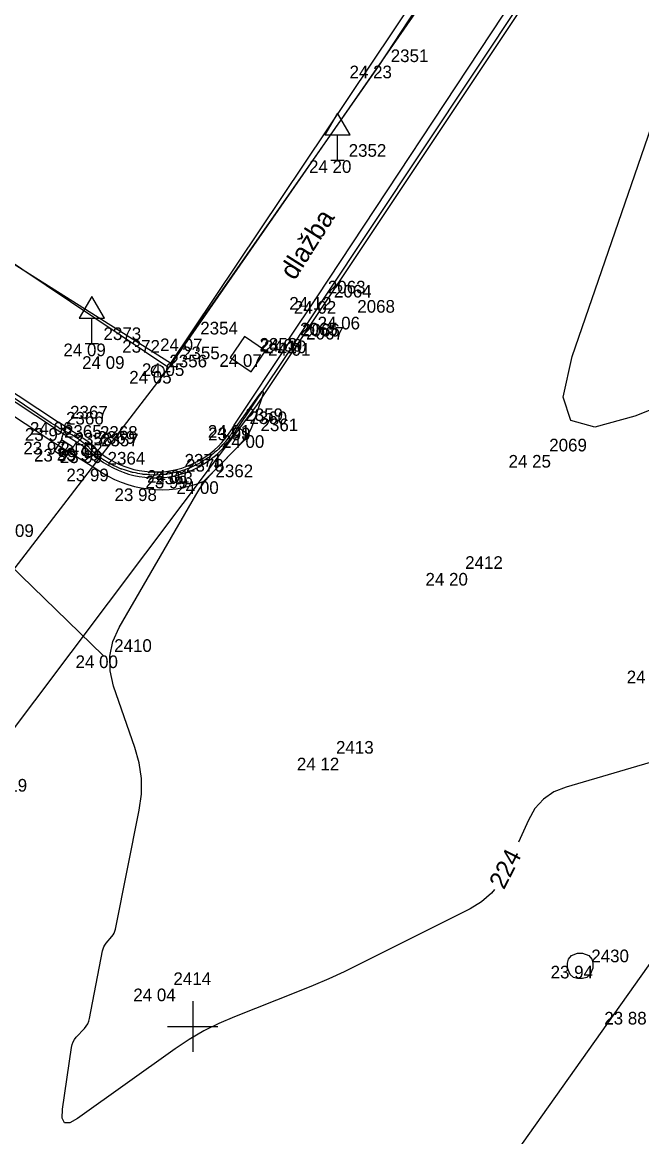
# Model space of a CAD drawing. Extents: x -702257 to -701487, y -1009871 to -1008841.
# Drawn here: x -701828.36 to -701816.13, y -1009477.18 to -1009455.16 of the extents above; entities that cross this region are included whole.
import ezdxf

# ---------------------------------------------------------------- set-up
doc = ezdxf.new("R2010")
doc.units = 0
for name, color, linetype in [('Ex_Contour Labels', 7, 'Continuous'), ('Ex_Major Contours', 7, 'Continuous'), ('Ex_Minor Contours', 7, 'Continuous'), ('Z_body', 7, 'Continuous'), ('Z_body_cisla', 7, 'Continuous'), ('Z_body_vysky_redukovane', 7, 'Continuous'), ('Z_budova', 7, 'Continuous'), ('Z_dopravni_znacky', 7, 'Continuous'), ('Z_hektometricka_sit', 7, 'Continuous'), ('Z_katastr_hranice', 7, 'Continuous'), ('Z_komunikace', 7, 'Continuous'), ('Z_obruba', 7, 'Continuous'), ('Z_popisy', 7, 'Continuous'), ('Z_rozhranni', 7, 'Continuous'), ('Z_site_kanalizace_znaky', 7, 'Continuous'), ('Z_site_nerozlisene_znaky', 7, 'Continuous'), ('Z_site_plynovod_znaky', 7, 'Continuous')]:
    doc.layers.add(name, color=color, linetype=linetype)

# ---------------------------------------------------------------- blocks, each defined once
blk = doc.blocks.new('POINT_DISPLAY')
blk.add_line((0, 0), (0, 0))
blk = doc.blocks.new('Z15')
blk.add_circle((0, 0), 0.125)
blk = doc.blocks.new('Z620')
for p, q in [((-0.17, 0.2), (-0.05, 0.25)), ((-0.05, 0.25), (0.05, 0.25)), ((0.05, 0.25), (0.17, 0.2)), ((-0.25, 0.05), (-0.23, 0.13)), ((-0.25, -0.05), (-0.25, 0.05)), ((-0.23, 0.13), (-0.17, 0.2)), ((0.17, 0.2), (0.23, 0.13)), ((0.23, 0.13), (0.25, 0.05)), ((0.25, 0.05), (0.25, -0.05)), ((-0.2, -0.17), (-0.25, -0.05)), ((-0.13, -0.23), (-0.2, -0.17)), ((0.2, -0.17), (0.13, -0.23)), ((0.25, -0.05), (0.2, -0.17)), ((-0.05, -0.25), (-0.13, -0.23)), ((0.05, -0.25), (-0.05, -0.25)), ((0.13, -0.23), (0.05, -0.25))]:
    blk.add_line(p, q)
blk = doc.blocks.new('Z46260')
for p, q in [((0.13, 0.13), (-0.13, 0.13)), ((-0.13, 0.13), (-0.13, -0.13)), ((0.13, 0), (-0.13, 0)), ((0.13, -0.13), (0.13, 0.13)), ((-0.13, -0.13), (0.13, -0.13))]:
    blk.add_line(p, q)
blk = doc.blocks.new('Z608')
for p, q in [((0.25, 0.25), (-0.25, 0.25)), ((-0.25, 0.25), (-0.25, -0.25)), ((0.25, -0.25), (0.25, 0.25)), ((-0.25, -0.25), (0.25, -0.25))]:
    blk.add_line(p, q)
blk = doc.blocks.new('Z614')
for p, q in [((-0.13, 0.03), (-0.1, 0.08)), ((-0.13, -0.03), (-0.13, 0.03)), ((-0.1, 0.08), (-0.08, 0.1)), ((-0.08, 0.1), (-0.03, 0.13)), ((-0.03, 0.13), (0.03, 0.13)), ((0.03, 0.13), (0.08, 0.1)), ((0.08, 0.1), (0.1, 0.08)), ((0.1, 0.08), (0.13, 0.03)), ((0.13, 0.03), (0.13, -0.03)), ((-0.1, -0.08), (-0.13, -0.03)), ((-0.08, -0.1), (-0.1, -0.08)), ((-0.03, -0.13), (-0.08, -0.1)), ((0.03, -0.13), (-0.03, -0.13)), ((0.08, -0.1), (0.03, -0.13)), ((0.1, -0.08), (0.08, -0.1)), ((0.13, -0.03), (0.1, -0.08))]:
    blk.add_line(p, q)
blk = doc.blocks.new('Z527')
for p, q in [((0, 0.93), (-0.25, 0.5)), ((0.25, 0.5), (0, 0.93)), ((-0.25, 0.5), (0.25, 0.5)), ((0, 0), (0, 0.5)), ((-0.13, 0), (0.13, 0))]:
    blk.add_line(p, q)

msp = doc.modelspace()

# ---------------------------------------------------------------- linework, layer by layer
at = {"layer": 'Ex_Major Contours'}
for points in [[(-701819.044, -1009472.294), (-701819.101, -1009472.366), (-701819.295, -1009472.537), (-701819.523, -1009472.676), (-701821.707, -1009473.77), (-701822.008, -1009473.917), (-701822.312, -1009474.056), (-701822.619, -1009474.189), (-701822.929, -1009474.315), (-701824.176, -1009474.805), (-701824.483, -1009474.937), (-701824.78, -1009475.086), (-701825.067, -1009475.254), (-701825.344, -1009475.439), (-701827.271, -1009476.815), (-701827.427, -1009476.902), (-701827.529, -1009476.9), (-701827.577, -1009476.81), (-701827.572, -1009476.632), (-701827.394, -1009475.413), (-701827.382, -1009475.357), (-701827.362, -1009475.305), (-701827.334, -1009475.256), (-701827.298, -1009475.212), (-701827.138, -1009475.04), (-701827.102, -1009474.995), (-701827.073, -1009474.947), (-701827.051, -1009474.895), (-701827.037, -1009474.839), (-701826.781, -1009473.506), (-701826.77, -1009473.465), (-701826.754, -1009473.426), (-701826.734, -1009473.39), (-701826.709, -1009473.356), (-701826.597, -1009473.224), (-701826.572, -1009473.19), (-701826.551, -1009473.154), (-701826.535, -1009473.115), (-701826.525, -1009473.074), (-701826.055, -1009470.723), (-701826.013, -1009470.41), (-701826.013, -1009470.099), (-701826.055, -1009469.792), (-701826.139, -1009469.488), (-701826.56, -1009468.276), (-701826.632, -1009467.976), (-701826.637, -1009467.683), (-701826.576, -1009467.396), (-701826.449, -1009467.115), (-701824.94, -1009464.507), (-701824.856, -1009464.372), (-701824.764, -1009464.242), (-701824.663, -1009464.119), (-701824.555, -1009464.003), (-701824.063, -1009463.505), (-701823.978, -1009463.408), (-701823.905, -1009463.305), (-701823.845, -1009463.193), (-701823.797, -1009463.074), (-701823.63, -1009462.573), (-701823.604, -1009462.482), (-701823.607, -1009462.445), (-701823.639, -1009462.464), (-701823.699, -1009462.538), (-701824.131, -1009463.126), (-701824.138, -1009463.136), (-701824.145, -1009463.145), (-701824.151, -1009463.155), (-701824.158, -1009463.165), (-701824.183, -1009463.205), (-701824.195, -1009463.225), (-701824.207, -1009463.246), (-701824.231, -1009463.286), (-701824.237, -1009463.296), (-701824.244, -1009463.306), (-701824.251, -1009463.316), (-701824.258, -1009463.325), (-701824.291, -1009463.367), (-701824.306, -1009463.387), (-701824.32, -1009463.406), (-701824.349, -1009463.445), (-701824.357, -1009463.455), (-701824.364, -1009463.464), (-701824.372, -1009463.473), (-701824.381, -1009463.482), (-701824.421, -1009463.523), (-701824.439, -1009463.541), (-701824.456, -1009463.559), (-701824.49, -1009463.596), (-701824.499, -1009463.605), (-701824.508, -1009463.614), (-701824.517, -1009463.622), (-701824.527, -1009463.63), (-701824.574, -1009463.669), (-701824.594, -1009463.685), (-701824.614, -1009463.702), (-701824.653, -1009463.735), (-701824.663, -1009463.743), (-701824.674, -1009463.751), (-701824.684, -1009463.758), (-701824.695, -1009463.765), (-701824.747, -1009463.799), (-701824.77, -1009463.813), (-701824.793, -1009463.828), (-701824.838, -1009463.857), (-701824.849, -1009463.865), (-701824.86, -1009463.871), (-701824.872, -1009463.878), (-701824.884, -1009463.884), (-701824.947, -1009463.914), (-701824.971, -1009463.926), (-701825.039, -1009463.959), (-701825.052, -1009463.965), (-701825.065, -1009463.97), (-701825.079, -1009463.976), (-701825.092, -1009463.98), (-701825.173, -1009464.008), (-701825.2, -1009464.017), (-701825.275, -1009464.042), (-701825.285, -1009464.045), (-701825.294, -1009464.048), (-701825.319, -1009464.054), (-701825.333, -1009464.057), (-701825.422, -1009464.075), (-701825.441, -1009464.078), (-701825.459, -1009464.082), (-701825.495, -1009464.088), (-701825.505, -1009464.09), (-701825.514, -1009464.091), (-701825.523, -1009464.092), (-701825.532, -1009464.093), (-701825.622, -1009464.099), (-701825.663, -1009464.102), (-701825.719, -1009464.106), (-701825.733, -1009464.107), (-701825.747, -1009464.107), (-701825.761, -1009464.107), (-701825.775, -1009464.106), (-701825.846, -1009464.102), (-701825.873, -1009464.1), (-701825.899, -1009464.099), (-701825.952, -1009464.096), (-701825.965, -1009464.095), (-701825.978, -1009464.094), (-701825.991, -1009464.092), (-701826.004, -1009464.09), (-701826.081, -1009464.075), (-701826.105, -1009464.071), (-701826.129, -1009464.066), (-701826.178, -1009464.058), (-701826.19, -1009464.055), (-701826.203, -1009464.053), (-701826.214, -1009464.049), (-701826.226, -1009464.046), (-701826.305, -1009464.02), (-701826.327, -1009464.013), (-701826.349, -1009464.006), (-701826.393, -1009463.993), (-701826.404, -1009463.989), (-701826.415, -1009463.985), (-701826.425, -1009463.981), (-701826.436, -1009463.976), (-701826.515, -1009463.939), (-701826.534, -1009463.931), (-701826.554, -1009463.922), (-701826.592, -1009463.905), (-701826.602, -1009463.9), (-701826.611, -1009463.895), (-701826.62, -1009463.89), (-701826.63, -1009463.885), (-701826.706, -1009463.837), (-701826.723, -1009463.827), (-701826.74, -1009463.817), (-701826.773, -1009463.798), (-701826.781, -1009463.792), (-701826.789, -1009463.787), (-701826.797, -1009463.782), (-701826.804, -1009463.776), (-701826.877, -1009463.719), (-701826.898, -1009463.703), (-701826.933, -1009463.676), (-701826.94, -1009463.671), (-701826.946, -1009463.665), (-701826.953, -1009463.659), (-701826.959, -1009463.652), (-701826.987, -1009463.621), (-701826.998, -1009463.61), (-701827.009, -1009463.599), (-701827.034, -1009463.576), (-701827.043, -1009463.567), (-701827.053, -1009463.558), (-701827.078, -1009463.538), (-701827.088, -1009463.529), (-701827.094, -1009463.525), (-701827.262, -1009463.394), (-701827.293, -1009463.372), (-701827.324, -1009463.351), (-701827.356, -1009463.331), (-701827.388, -1009463.312), (-701827.608, -1009463.192), (-701827.655, -1009463.165), (-701827.702, -1009463.138), (-701827.748, -1009463.109), (-701827.793, -1009463.079), (-701836.02, -1009457.53)], [(-701826.77, -1009467.67), (-701829.1, -1009465.41)], [(-701815.631, -1009469.688), (-701817.626, -1009470.269), (-701817.87, -1009470.367), (-701818.075, -1009470.509), (-701818.243, -1009470.695), (-701818.372, -1009470.924), (-701818.564, -1009471.36)]]:
    msp.add_lwpolyline(points, dxfattribs=at)
at = {"layer": 'Ex_Minor Contours'}
msp.add_lwpolyline([(-701811.346, -1009460.973), (-701816.269, -1009462.945), (-701817.063, -1009463.158), (-701817.535, -1009463.032), (-701817.683, -1009462.568), (-701817.509, -1009461.764), (-701815.289, -1009455.332)], dxfattribs=at)
at = {"layer": 'Z_budova'}
for p, q in [((-701818.03, -1009450.83), (-701825.44, -1009461.9)), ((-701825.44, -1009461.9), (-701832.23, -1009457.62))]:
    msp.add_line(p, q, dxfattribs=at)
at = {"layer": 'Z_hektometricka_sit'}
for p, q in [((-701825, -1009474.5), (-701825, -1009475.5)), ((-701825, -1009474.5), (-701825, -1009475.5)), ((-701825.5, -1009475), (-701824.5, -1009475)), ((-701825.5, -1009475), (-701824.5, -1009475))]:
    msp.add_line(p, q, dxfattribs=at)
at = {"layer": 'Z_katastr_hranice'}
for p, q in [((-701769.49, -1009408.19), (-701878.35, -1009561.73)), ((-701823.73, -1009462.73), (-701809.93, -1009442)), ((-701825.47, -1009461.99), (-701816.89, -1009449.63)), ((-701825.47, -1009461.99), (-701832.2, -1009457.48)), ((-701831.54, -1009469.88), (-701825.47, -1009461.99)), ((-701850.93, -1009498.91), (-701823.73, -1009462.73))]:
    msp.add_line(p, q, dxfattribs=at)
at = {"layer": 'Z_komunikace'}
for p, q in [((-701822.44, -1009460.67), (-701818.01, -1009454)), ((-701836.29, -1009457.82), (-701827.76, -1009463.45)), ((-701822.99, -1009461.5), (-701822.44, -1009460.67)), ((-701822.99, -1009461.5), (-701824.11, -1009463.17)), ((-701823.88, -1009463.32), (-701824.11, -1009463.17)), ((-701827.76, -1009463.45), (-701826.91, -1009463.98)), ((-701824.78, -1009464.23), (-701823.88, -1009463.32))]:
    msp.add_line(p, q, dxfattribs=at)
msp.add_ellipse((-701825.621, -1009462.196), major_axis=(2.157, -0.448), ratio=0.998597, start_param=4.292236, end_param=5.308869, dxfattribs=at)
at = {"layer": 'Z_obruba'}
for p, q in [((-701818.14, -1009453.9), (-701822.55, -1009460.59)), ((-701836.02, -1009457.53), (-701827.65, -1009463.06)), ((-701827.73, -1009463.18), (-701836.12, -1009457.63)), ((-701822.55, -1009460.59), (-701823.11, -1009461.42)), ((-701824.18, -1009463.12), (-701823.07, -1009461.45)), ((-701823.07, -1009461.45), (-701823.11, -1009461.42)), ((-701827.73, -1009463.18), (-701827.1, -1009463.57)), ((-701827.05, -1009463.46), (-701827.65, -1009463.06))]:
    msp.add_line(p, q, dxfattribs=at)
msp.add_arc((-701825.746, -1009462.319), 1.843, 222.7158, 332.5237, dxfattribs=at)
msp.add_ellipse((-701825.735, -1009462.277), major_axis=(1.421, 1.054), ratio=0.999976, start_param=3.235838, end_param=5.148461, dxfattribs=at)
at = {"layer": 'Z_rozhranni'}
for p, q in [((-701821.32, -1009456.02), (-701817.12, -1009449.61)), ((-701825.08, -1009461.41), (-701821.32, -1009456.02)), ((-701825.08, -1009461.41), (-701825.44, -1009461.9))]:
    msp.add_line(p, q, dxfattribs=at)

# ---------------------------------------------------------------- block references
at = {"layer": 'Z_body'}
for p in [(-701821.32, -1009456.02), (-701822.14, -1009457.89), (-701822.55, -1009460.59), (-701822.44, -1009460.67), (-701821.97, -1009460.98), (-701825.08, -1009461.41), (-701823.11, -1009461.42), (-701823.07, -1009461.45), (-701822.99, -1009461.5), (-701826.99, -1009461.51), (-701823.91, -1009461.72), (-701826.62, -1009461.76), (-701825.44, -1009461.9), (-701825.69, -1009462.05), (-701827.73, -1009463.18), (-701827.65, -1009463.06), (-701824.18, -1009463.12), (-701824.11, -1009463.17), (-701827.76, -1009463.45), (-701827.05, -1009463.46), (-701823.88, -1009463.32), (-701827.55, -1009463.59), (-701827.1, -1009463.57), (-701827.04, -1009463.62), (-701818.18, -1009463.71), (-701826.91, -1009463.98), (-701825.38, -1009464.01), (-701825.35, -1009464.12), (-701824.78, -1009464.23), (-701825.96, -1009464.37), (-701819.84, -1009466.04), (-701826.77, -1009467.67), (-701822.4, -1009469.69), (-701817.35, -1009473.8), (-701825.61, -1009474.25), (-701816.29, -1009474.71)]:
    msp.add_blockref('POINT_DISPLAY', p, dxfattribs=at)
at = {"layer": 'Z_dopravni_znacky'}
for p in [(-701822.14, -1009457.89), (-701826.99, -1009461.51)]:
    msp.add_blockref('Z527', p, dxfattribs=at)
at = {"layer": 'Z_site_kanalizace_znaky'}
for name, p in [('Z15', (-701825.69, -1009462.05)), ('Z620', (-701817.35, -1009473.8))]:
    msp.add_blockref(name, p, dxfattribs=at)
at = {"layer": 'Z_site_kanalizace_znaky', "rotation": -32.399999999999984}
msp.add_blockref('Z46260', (-701827.55, -1009463.59), dxfattribs=at)
at = {"layer": 'Z_site_nerozlisene_znaky', "rotation": 55.800000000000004}
msp.add_blockref('Z608', (-701823.91, -1009461.72), dxfattribs=at)
at = {"layer": 'Z_site_plynovod_znaky'}
msp.add_blockref('Z614', (-701827.04, -1009463.62), dxfattribs=at)

# ---------------------------------------------------------------- texts
at = {"layer": 'Ex_Contour Labels'}
msp.add_text('224', height=0.35, rotation=62.8075, dxfattribs=at).set_placement((-701818.854, -1009472.309))
at = {"layer": 'Z_body_cisla'}
for s, p in [('2351', (-701821.09, -1009455.95)), ('2352', (-701821.92, -1009457.82)), ('2063', (-701822.33, -1009460.52)), ('2064', (-701822.21, -1009460.6)), ('2068', (-701821.75, -1009460.9)), ('2373', (-701826.76, -1009461.44)), ('2354', (-701824.85, -1009461.33)), ('2065', (-701822.88, -1009461.35)), ('2066', (-701822.84, -1009461.37)), ('2067', (-701822.76, -1009461.43)), ('2372', (-701826.39, -1009461.69)), ('2353', (-701823.68, -1009461.65)), ('2355', (-701825.21, -1009461.82)), ('2356', (-701825.46, -1009461.98)), ('2367', (-701827.42, -1009462.99)), ('2359', (-701823.96, -1009463.04)), ('2366', (-701827.5, -1009463.11)), ('2360', (-701823.88, -1009463.1)), ('2361', (-701823.66, -1009463.24)), ('2365', (-701827.54, -1009463.37)), ('2358', (-701827.33, -1009463.52)), ('2369', (-701826.88, -1009463.49)), ('2368', (-701826.83, -1009463.39)), ('2357', (-701826.81, -1009463.54)), ('2069', (-701817.96, -1009463.64)), ('2364', (-701826.68, -1009463.9)), ('2371', (-701825.16, -1009463.94)), ('2370', (-701825.13, -1009464.04)), ('2362', (-701824.55, -1009464.15)), ('2363', (-701825.74, -1009464.29)), ('2409', (-701828.88, -1009465.33)), ('2412', (-701819.62, -1009465.96)), ('2410', (-701826.55, -1009467.6)), ('2413', (-701822.17, -1009469.61)), ('19', (-701828.64, -1009470.36)), ('2430', (-701817.13, -1009473.73)), ('2414', (-701825.38, -1009474.18))]:
    msp.add_text(s, height=0.25, dxfattribs=at).set_placement(p)
at = {"layer": 'Z_body_vysky_redukovane'}
for s, p in [('24 23', (-701821.903, -1009456.27)), ('24 20', (-701822.703, -1009458.14)), ('24 12', (-701823.092, -1009460.84)), ('24 02', (-701823.002, -1009460.92)), ('24 06', (-701822.533, -1009461.23)), ('24 07', (-701825.643, -1009461.66)), ('24 09', (-701823.672, -1009461.67)), ('24 10', (-701823.591, -1009461.7)), ('24 01', (-701823.511, -1009461.75)), ('24 09', (-701827.552, -1009461.76)), ('24 07', (-701824.473, -1009461.97)), ('24 09', (-701827.182, -1009462.01)), ('24 05', (-701826.002, -1009462.15)), ('24 05', (-701826.252, -1009462.3)), ('23 97', (-701828.313, -1009463.43)), ('24 06', (-701828.213, -1009463.31)), ('24 01', (-701824.701, -1009463.37)), ('23 99', (-701824.693, -1009463.42)), ('23 97', (-701828.343, -1009463.7)), ('24 02', (-701827.613, -1009463.71)), ('24 00', (-701824.422, -1009463.57)), ('23 99', (-701828.133, -1009463.84)), ('23 99', (-701827.683, -1009463.82)), ('23 99', (-701827.623, -1009463.87)), ('24 25', (-701818.763, -1009463.96)), ('23 99', (-701827.493, -1009464.23)), ('23 99', (-701825.933, -1009464.37)), ('24 01', (-701825.901, -1009464.26)), ('23 98', (-701826.543, -1009464.62)), ('24 00', (-701825.322, -1009464.48)), ('24 20', (-701820.403, -1009466.29)), ('24 00', (-701827.312, -1009467.92)), ('24 11', (-701816.43, -1009468.22)), ('24 12', (-701822.942, -1009469.94)), ('23 94', (-701817.933, -1009474.05)), ('24 04', (-701826.172, -1009474.5)), ('23 88', (-701816.873, -1009474.96))]:
    msp.add_text(s, height=0.25, dxfattribs=at).set_placement(p)
at = {"layer": 'Z_popisy'}
msp.add_text('dlažba', height=0.38, rotation=57.6, dxfattribs=at).set_placement((-701822.986, -1009460.278))

doc.saveas('drawing.dxf')
